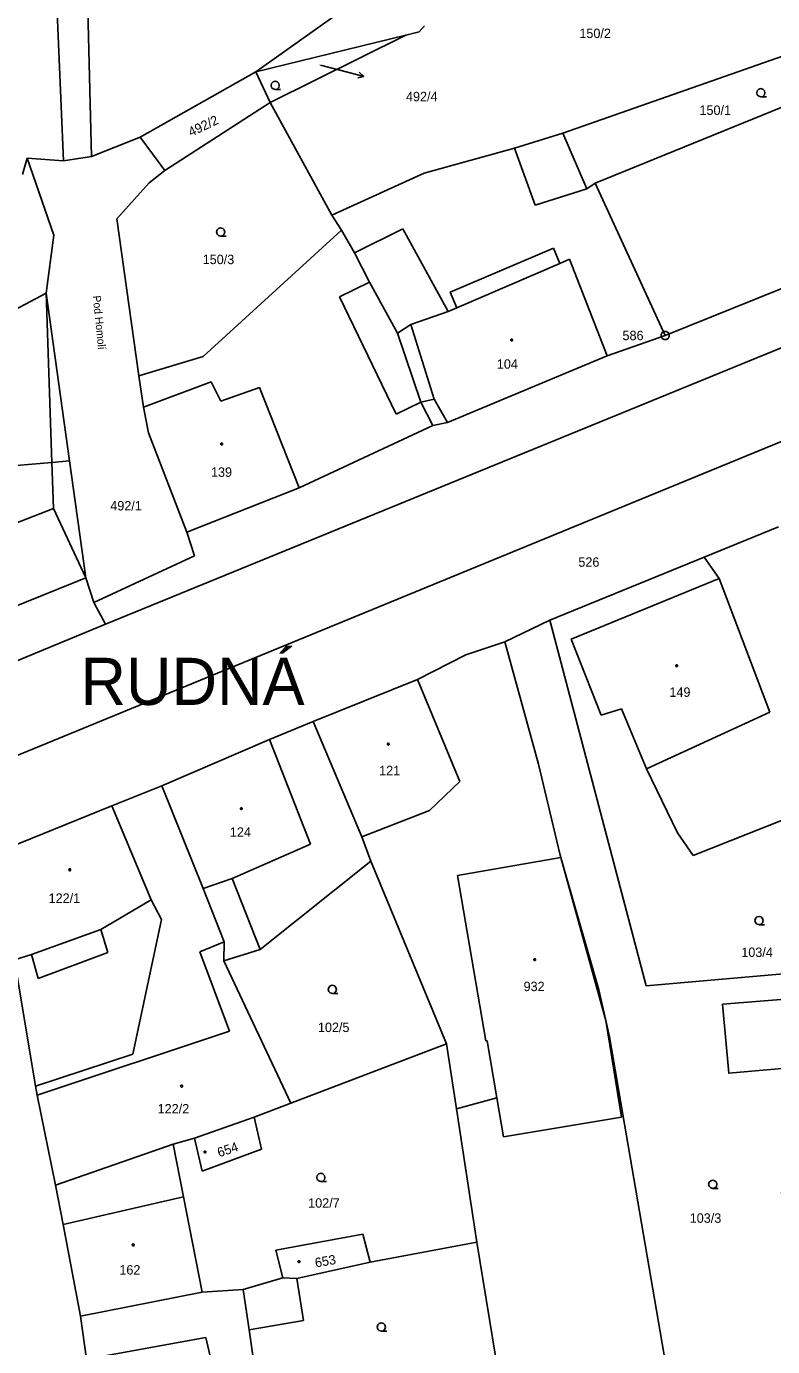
# Model space of a CAD drawing. Extents: x -757994 to -755874, y -1047691 to -1046119.
# Drawn here: x -756871.1 to -756803.8, y -1047017.6 to -1046898.5 of the extents above; entities that cross this region are included whole.
import ezdxf

# ---------------------------------------------------------------- set-up
doc = ezdxf.new("R2010")
doc.units = 0
doc.layers.add('katastrální mapa', color=7, linetype='Continuous')

msp = doc.modelspace()

# ---------------------------------------------------------------- linework, layer by layer
at = {"layer": 'katastrální mapa'}
for p, q in [((-756867.72, -1046910.64), (-756868.88, -1046882.42)), ((-756865.88, -1046882.66), (-756865.18, -1046910.26)), ((-756850.37, -1046902.63), (-756835.85, -1046892.29)), ((-756792.96, -1046897.73), (-756822.69, -1046908.14)), ((-756850.37, -1046902.63), (-756836.84, -1046899.3)), ((-756836.84, -1046899.3), (-756849.09, -1046905.39)), ((-756791.58, -1046901.17), (-756819.77, -1046912.66)), ((-756844.55, -1046902.03), (-756842.09, -1046902.66)), ((-756850.37, -1046902.63), (-756860.8, -1046908.5)), ((-756850.37, -1046902.63), (-756849.09, -1046905.39)), ((-756840.64, -1046903.03), (-756842.09, -1046902.66)), ((-756849.09, -1046905.39), (-756858.56, -1046911.51)), ((-756849.09, -1046905.39), (-756843.53, -1046915.55)), ((-756860.8, -1046908.5), (-756865.18, -1046910.26)), ((-756860.8, -1046908.5), (-756858.56, -1046911.51)), ((-756822.69, -1046908.14), (-756827.05, -1046909.49)), ((-756822.69, -1046908.14), (-756820.53, -1046913.18)), ((-756827.05, -1046909.49), (-756835.18, -1046911.77)), ((-756825.17, -1046914.65), (-756827.05, -1046909.49)), ((-756870.97, -1046910.39), (-756871.4, -1046911.88)), ((-756867.72, -1046910.64), (-756870.97, -1046910.39)), ((-756870.97, -1046910.39), (-756868.59, -1046917.36)), ((-756865.18, -1046910.26), (-756867.72, -1046910.64)), ((-756858.56, -1046911.51), (-756859.97, -1046912.62)), ((-756835.18, -1046911.77), (-756843.53, -1046915.55)), ((-756859.97, -1046912.62), (-756862.9, -1046915.86)), ((-756820.53, -1046913.18), (-756825.17, -1046914.65)), ((-756820.53, -1046913.18), (-756819.77, -1046912.66)), ((-756819.77, -1046912.66), (-756813.46, -1046926.39)), ((-756843.53, -1046915.55), (-756842.63, -1046916.89)), ((-756786.2, -1046915.37), (-756813.46, -1046926.39)), ((-756862.9, -1046915.86), (-756860.91, -1046930.02)), ((-756841.47, -1046918.95), (-756837.11, -1046916.78)), ((-756837.11, -1046916.78), (-756833.04, -1046924.22)), ((-756868.59, -1046917.36), (-756869.27, -1046922.57)), ((-756842.63, -1046916.89), (-756855.13, -1046928.28)), ((-756842.63, -1046916.89), (-756841.47, -1046918.95)), ((-756841.47, -1046918.95), (-756840.13, -1046921.58)), ((-756832.85, -1046922.48), (-756823.54, -1046918.52)), ((-756823.54, -1046918.52), (-756822.97, -1046919.89)), ((-756822.97, -1046919.89), (-756832.26, -1046923.89)), ((-756822.08, -1046919.51), (-756822.97, -1046919.89)), ((-756822.08, -1046919.51), (-756818.68, -1046928.22)), ((-756863.92, -1046952.44), (-756786.26, -1046920.64)), ((-756842.81, -1046922.92), (-756840.13, -1046921.58)), ((-756840.13, -1046921.58), (-756837.59, -1046926.17)), ((-756869.27, -1046922.57), (-756873.59, -1046924.87)), ((-756869.27, -1046922.57), (-756867.16, -1046937.7)), ((-756868.76, -1046937.84), (-756869.27, -1046922.57)), ((-756832.26, -1046923.89), (-756832.85, -1046922.48)), ((-756837.71, -1046933.49), (-756842.81, -1046922.92)), ((-756832.26, -1046923.89), (-756833.04, -1046924.22)), ((-756875.88, -1046965.91), (-756776.68, -1046925.14)), ((-756833.04, -1046924.22), (-756836.38, -1046925.4)), ((-756836.38, -1046925.4), (-756837.59, -1046926.17)), ((-756837.59, -1046926.17), (-756835.5, -1046932.4)), ((-756836.38, -1046925.4), (-756834.28, -1046932.13)), ((-756813.46, -1046926.39), (-756818.68, -1046928.22)), ((-756813.48, -1046926.39), (-756813.43, -1046926.39)), ((-756855.13, -1046928.28), (-756860.91, -1046930.02)), ((-756818.68, -1046928.22), (-756833.09, -1046934.25)), ((-756860.91, -1046930.02), (-756860.51, -1046932.87)), ((-756860.51, -1046932.87), (-756854.41, -1046930.57)), ((-756854.41, -1046930.57), (-756853.51, -1046932.33)), ((-756853.51, -1046932.33), (-756850.04, -1046931.09)), ((-756850.04, -1046931.09), (-756846.46, -1046940.14)), ((-756835.5, -1046932.4), (-756834.28, -1046932.13)), ((-756834.28, -1046932.13), (-756833.09, -1046934.25)), ((-756860.51, -1046932.87), (-756860.05, -1046935.17)), ((-756835.5, -1046932.4), (-756837.71, -1046933.49)), ((-756835.5, -1046932.4), (-756834.4, -1046934.5)), ((-756834.4, -1046934.5), (-756846.46, -1046940.14)), ((-756833.09, -1046934.25), (-756834.4, -1046934.5)), ((-756860.05, -1046935.17), (-756856.6, -1046944.14)), ((-756881.96, -1046939.01), (-756868.76, -1046937.84)), ((-756868.76, -1046937.84), (-756867.16, -1046937.7)), ((-756868.62, -1046941.99), (-756868.76, -1046937.84)), ((-756867.16, -1046937.7), (-756865.69, -1046948.24)), ((-756846.46, -1046940.14), (-756856.6, -1046944.14)), ((-756872.84, -1046943.64), (-756868.62, -1046941.99)), ((-756868.62, -1046941.99), (-756865.69, -1046948.24)), ((-756856.6, -1046944.14), (-756855.89, -1046946.26)), ((-756809.96, -1046946.39), (-756803.26, -1046943.64)), ((-756855.89, -1046946.26), (-756864.97, -1046950.48)), ((-756823.85, -1046952.07), (-756809.96, -1046946.39)), ((-756809.96, -1046946.39), (-756808.61, -1046948.31)), ((-756865.69, -1046948.24), (-756877.08, -1046952.85)), ((-756865.69, -1046948.24), (-756864.97, -1046950.48)), ((-756808.61, -1046948.31), (-756821.93, -1046953.78)), ((-756804.03, -1046960.37), (-756808.61, -1046948.31)), ((-756863.92, -1046952.44), (-756864.97, -1046950.48)), ((-756944.17, -1046985.53), (-756863.92, -1046952.44)), ((-756827.92, -1046954.03), (-756823.85, -1046952.07)), ((-756823.85, -1046952.07), (-756815.18, -1046985.04)), ((-756831.43, -1046955.2), (-756827.92, -1046954.03)), ((-756827.92, -1046954.03), (-756824.89, -1046965.05)), ((-756821.93, -1046953.78), (-756819.24, -1046960.63)), ((-756835.8, -1046957.43), (-756831.43, -1046955.2)), ((-756845.2, -1046961.2), (-756835.8, -1046957.43)), ((-756835.8, -1046957.43), (-756831.99, -1046966.63)), ((-756819.24, -1046960.63), (-756817.39, -1046960.06)), ((-756817.39, -1046960.06), (-756815.16, -1046965.48)), ((-756815.16, -1046965.48), (-756804.03, -1046960.37)), ((-756849.13, -1046962.83), (-756845.2, -1046961.2)), ((-756845.2, -1046961.2), (-756840.8, -1046971.62)), ((-756858.84, -1046967.01), (-756849.13, -1046962.83)), ((-756849.13, -1046962.83), (-756845.44, -1046972.28)), ((-756824.89, -1046965.05), (-756822.94, -1046973.25)), ((-756815.16, -1046965.48), (-756812.35, -1046971.23)), ((-756831.99, -1046966.63), (-756834.72, -1046969.24)), ((-756863.35, -1046968.81), (-756858.84, -1046967.01)), ((-756858.84, -1046967.01), (-756855.11, -1046976.27)), ((-756874.01, -1046973.14), (-756863.35, -1046968.81)), ((-756859.81, -1046977.29), (-756863.35, -1046968.81)), ((-756834.72, -1046969.24), (-756840.8, -1046971.62)), ((-756810.93, -1046973.28), (-756800.74, -1046969.23)), ((-756812.35, -1046971.23), (-756810.93, -1046973.28)), ((-756845.44, -1046972.28), (-756852.5, -1046975.37)), ((-756840.8, -1046971.62), (-756839.99, -1046973.81)), ((-756839.99, -1046973.81), (-756849.97, -1046981.76)), ((-756839.99, -1046973.81), (-756833.18, -1046990.27)), ((-756832.2, -1046975.08), (-756822.88, -1046973.47)), ((-756822.94, -1046973.25), (-756822.88, -1046973.47)), ((-756822.88, -1046973.47), (-756822.36, -1046975.28)), ((-756822.88, -1046973.47), (-756818.82, -1046988.18)), ((-756829.62, -1046990.01), (-756832.2, -1046975.08)), ((-756852.5, -1046975.37), (-756855.11, -1046976.27)), ((-756855.11, -1046976.27), (-756853.22, -1046981.06)), ((-756852.5, -1046975.37), (-756849.97, -1046981.76)), ((-756822.36, -1046975.28), (-756819.45, -1046985.39)), ((-756859.81, -1046977.29), (-756864.33, -1046979.96)), ((-756858.88, -1046979.05), (-756859.81, -1046977.29)), ((-756861.47, -1046991.19), (-756858.88, -1046979.05)), ((-756864.33, -1046979.96), (-756870.58, -1046982.22)), ((-756863.72, -1046982.04), (-756864.33, -1046979.96)), ((-756855.43, -1046981.98), (-756853.22, -1046981.06)), ((-756853.22, -1046981.06), (-756853.26, -1046982.79)), ((-756870.58, -1046982.22), (-756872.13, -1046982.71)), ((-756870.58, -1046982.22), (-756869.98, -1046984.37)), ((-756869.98, -1046984.37), (-756863.72, -1046982.04)), ((-756852.74, -1046989.14), (-756855.43, -1046981.98)), ((-756849.97, -1046981.76), (-756853.26, -1046982.79)), ((-756872.13, -1046982.71), (-756870.23, -1046994.1)), ((-756853.26, -1046982.79), (-756847.22, -1046995.62)), ((-756787.79, -1046982.63), (-756815.18, -1046985.04)), ((-756819.45, -1046985.39), (-756818.82, -1046988.18)), ((-756818.82, -1046988.18), (-756817.39, -1046996.88)), ((-756818.82, -1046988.18), (-756818.49, -1046989.64)), ((-756870.09, -1046994.9), (-756852.74, -1046989.14)), ((-756847.22, -1046995.62), (-756833.18, -1046990.27)), ((-756833.18, -1046990.27), (-756832.28, -1046996.12)), ((-756829.52, -1046989.99), (-756829.62, -1046990.01)), ((-756828.65, -1046995.13), (-756829.52, -1046989.99)), ((-756818.49, -1046989.64), (-756809.98, -1047039.19)), ((-756870.23, -1046994.1), (-756861.47, -1046991.19)), ((-756870.23, -1046994.1), (-756870.09, -1046994.9)), ((-756870.09, -1046994.9), (-756868.42, -1047003.03)), ((-756828.65, -1046995.13), (-756832.28, -1046996.12)), ((-756828.05, -1046998.67), (-756828.65, -1046995.13)), ((-756850.53, -1046996.89), (-756847.22, -1046995.62)), ((-756832.28, -1046996.12), (-756830.44, -1047008.17)), ((-756855.91, -1046998.77), (-756850.53, -1046996.89)), ((-756849.86, -1046999.77), (-756850.53, -1046996.89)), ((-756817.39, -1046996.88), (-756828.05, -1046998.67)), ((-756857.83, -1046999.33), (-756855.91, -1046998.77)), ((-756855.91, -1046998.77), (-756855.2, -1047001.75)), ((-756868.42, -1047003.03), (-756857.83, -1046999.33)), ((-756856.9, -1047004.06), (-756857.83, -1046999.33)), ((-756855.2, -1047001.75), (-756849.86, -1046999.77)), ((-756868.42, -1047003.03), (-756867.75, -1047006.56)), ((-756856.9, -1047004.06), (-756867.75, -1047006.56)), ((-756855.2, -1047012.67), (-756856.9, -1047004.06)), ((-756867.75, -1047006.56), (-756866.17, -1047014.84)), ((-756848.58, -1047008.88), (-756840.71, -1047007.45)), ((-756840.71, -1047007.45), (-756840.07, -1047009.95)), ((-756840.07, -1047009.95), (-756830.44, -1047008.17)), ((-756830.44, -1047008.17), (-756828.13, -1047022.26)), ((-756847.94, -1047011.38), (-756848.58, -1047008.88)), ((-756846.68, -1047011.45), (-756840.07, -1047009.95)), ((-756851.52, -1047012.43), (-756847.94, -1047011.38)), ((-756847.94, -1047011.38), (-756846.68, -1047011.45)), ((-756846.07, -1047015.23), (-756846.68, -1047011.45)), ((-756866.17, -1047014.84), (-756855.2, -1047012.67)), ((-756855.2, -1047012.67), (-756851.52, -1047012.43)), ((-756851.52, -1047012.43), (-756850.98, -1047016.07)), ((-756866.17, -1047014.84), (-756865.62, -1047018.71)), ((-756850.98, -1047016.07), (-756846.07, -1047015.23)), ((-756854.88, -1047016.76), (-756865.62, -1047018.71)), ((-756853.3, -1047023.62), (-756854.88, -1047016.76)), ((-756849.95, -1047022.99), (-756850.98, -1047016.07))]:
    msp.add_line(p, q, dxfattribs=at)
for points in [[(-756836.84, -1046899.3), (-756835.65, -1046899.01), (-756835.16, -1046898.47)], [(-756848.62, -1046904.21), (-756848.81, -1046904.16), (-756848.95, -1046904.02), (-756848.99, -1046903.84), (-756848.95, -1046903.66), (-756848.81, -1046903.52), (-756848.62, -1046903.47), (-756848.44, -1046903.52), (-756848.3, -1046903.66), (-756848.26, -1046903.85), (-756848.3, -1046904.03), (-756848.44, -1046904.17), (-756848.63, -1046904.22), (-756848.13, -1046904.22)], [(-756841.06, -1046902.66), (-756840.64, -1046903.03), (-756841.18, -1046903.15)], [(-756804.83, -1046904.87), (-756805.02, -1046904.82), (-756805.16, -1046904.69), (-756805.21, -1046904.5), (-756805.16, -1046904.32), (-756805.02, -1046904.18), (-756804.84, -1046904.13), (-756804.65, -1046904.18), (-756804.51, -1046904.32), (-756804.47, -1046904.51), (-756804.51, -1046904.7), (-756804.65, -1046904.83), (-756804.84, -1046904.88), (-756804.34, -1046904.88)], [(-756853.53, -1046917.43), (-756853.72, -1046917.38), (-756853.85, -1046917.25), (-756853.91, -1046917.06), (-756853.85, -1046916.88), (-756853.72, -1046916.74), (-756853.54, -1046916.69), (-756853.35, -1046916.74), (-756853.22, -1046916.88), (-756853.17, -1046917.07), (-756853.22, -1046917.26), (-756853.35, -1046917.39), (-756853.54, -1046917.44), (-756853.04, -1046917.44)], [(-756805, -1046979.52), (-756805.19, -1046979.47), (-756805.33, -1046979.34), (-756805.38, -1046979.15), (-756805.33, -1046978.97), (-756805.19, -1046978.83), (-756805.01, -1046978.78), (-756804.82, -1046978.83), (-756804.69, -1046978.97), (-756804.64, -1046979.16), (-756804.69, -1046979.35), (-756804.82, -1046979.48), (-756805.01, -1046979.53), (-756804.51, -1046979.53)], [(-756843.47, -1046985.73), (-756843.66, -1046985.68), (-756843.79, -1046985.54), (-756843.85, -1046985.36), (-756843.79, -1046985.18), (-756843.66, -1046985.04), (-756843.48, -1046984.99), (-756843.29, -1046985.04), (-756843.16, -1046985.18), (-756843.1, -1046985.37), (-756843.16, -1046985.55), (-756843.29, -1046985.69), (-756843.48, -1046985.74), (-756842.98, -1046985.74)], [(-756844.5, -1047002.69), (-756844.69, -1047002.64), (-756844.83, -1047002.5), (-756844.88, -1047002.32), (-756844.83, -1047002.14), (-756844.69, -1047002), (-756844.51, -1047001.95), (-756844.32, -1047002), (-756844.19, -1047002.14), (-756844.14, -1047002.33), (-756844.19, -1047002.51), (-756844.32, -1047002.65), (-756844.51, -1047002.7), (-756844.01, -1047002.7)], [(-756809.17, -1047003.31), (-756809.36, -1047003.26), (-756809.5, -1047003.12), (-756809.55, -1047002.94), (-756809.5, -1047002.76), (-756809.36, -1047002.62), (-756809.18, -1047002.57), (-756808.99, -1047002.62), (-756808.85, -1047002.76), (-756808.81, -1047002.95), (-756808.85, -1047003.14), (-756808.99, -1047003.27), (-756809.18, -1047003.32), (-756808.68, -1047003.32)], [(-756839.05, -1047016.18), (-756839.24, -1047016.13), (-756839.38, -1047016), (-756839.43, -1047015.81), (-756839.38, -1047015.62), (-756839.24, -1047015.49), (-756839.06, -1047015.44), (-756838.87, -1047015.49), (-756838.74, -1047015.62), (-756838.69, -1047015.82), (-756838.74, -1047016.01), (-756838.87, -1047016.14), (-756839.06, -1047016.19), (-756838.56, -1047016.19)]]:
    msp.add_lwpolyline(points, dxfattribs=at)
for points in [[(-756813.36, -1046926.03), (-756813.2, -1046926.12), (-756813.1, -1046926.3), (-756813.1, -1046926.49), (-756813.2, -1046926.66), (-756813.36, -1046926.76), (-756813.56, -1046926.76), (-756813.73, -1046926.66), (-756813.83, -1046926.49), (-756813.83, -1046926.3), (-756813.73, -1046926.12), (-756813.56, -1046926.03)], [(-756827.31, -1046926.73), (-756827.26, -1046926.74), (-756827.24, -1046926.78), (-756827.23, -1046926.81), (-756827.24, -1046926.86), (-756827.28, -1046926.89), (-756827.31, -1046926.9), (-756827.35, -1046926.88), (-756827.39, -1046926.85), (-756827.4, -1046926.81), (-756827.39, -1046926.77), (-756827.35, -1046926.73)], [(-756853.45, -1046936.1), (-756853.4, -1046936.11), (-756853.38, -1046936.15), (-756853.36, -1046936.18), (-756853.38, -1046936.23), (-756853.42, -1046936.26), (-756853.45, -1046936.27), (-756853.49, -1046936.25), (-756853.52, -1046936.22), (-756853.54, -1046936.18), (-756853.52, -1046936.14), (-756853.48, -1046936.1)], [(-756812.42, -1046956.09), (-756812.37, -1046956.1), (-756812.35, -1046956.14), (-756812.34, -1046956.17), (-756812.35, -1046956.22), (-756812.39, -1046956.25), (-756812.42, -1046956.26), (-756812.47, -1046956.24), (-756812.5, -1046956.21), (-756812.51, -1046956.17), (-756812.5, -1046956.12), (-756812.46, -1046956.09)], [(-756838.43, -1046963.17), (-756838.38, -1046963.18), (-756838.35, -1046963.22), (-756838.35, -1046963.25), (-756838.35, -1046963.29), (-756838.4, -1046963.33), (-756838.43, -1046963.34), (-756838.48, -1046963.32), (-756838.51, -1046963.29), (-756838.52, -1046963.25), (-756838.51, -1046963.21), (-756838.47, -1046963.17)], [(-756851.67, -1046968.98), (-756851.62, -1046968.99), (-756851.6, -1046969.03), (-756851.59, -1046969.06), (-756851.6, -1046969.11), (-756851.64, -1046969.14), (-756851.67, -1046969.15), (-756851.72, -1046969.13), (-756851.75, -1046969.1), (-756851.76, -1046969.06), (-756851.75, -1046969.02), (-756851.71, -1046968.98)], [(-756867.14, -1046974.49), (-756867.09, -1046974.5), (-756867.07, -1046974.55), (-756867.05, -1046974.58), (-756867.07, -1046974.62), (-756867.1, -1046974.66), (-756867.14, -1046974.67), (-756867.19, -1046974.65), (-756867.22, -1046974.62), (-756867.23, -1046974.58), (-756867.22, -1046974.53), (-756867.18, -1046974.5)], [(-756825.22, -1046982.61), (-756825.17, -1046982.62), (-756825.15, -1046982.66), (-756825.14, -1046982.69), (-756825.15, -1046982.73), (-756825.19, -1046982.77), (-756825.22, -1046982.77), (-756825.26, -1046982.76), (-756825.29, -1046982.73), (-756825.3, -1046982.69), (-756825.29, -1046982.65), (-756825.25, -1046982.61)], [(-756808.3, -1046986.7), (-756801.14, -1046986.11), (-756795.73, -1046987.12), (-756789.49, -1046989.74), (-756795.57, -1047004.2), (-756795.3, -1047004.39), (-756795.57, -1047005.04), (-756795.86, -1047004.91), (-756796.52, -1047006.44), (-756802.98, -1047003.7), (-756798.46, -1046993.02), (-756800.18, -1046992.27), (-756807.73, -1046992.92)], [(-756857.06, -1046994), (-756857.01, -1046994.01), (-756856.99, -1046994.06), (-756856.98, -1046994.09), (-756856.99, -1046994.14), (-756857.03, -1046994.17), (-756857.06, -1046994.18), (-756857.1, -1046994.16), (-756857.14, -1046994.13), (-756857.15, -1046994.09), (-756857.14, -1046994.04), (-756857.1, -1046994.01)], [(-756854.96, -1046999.94), (-756854.91, -1046999.95), (-756854.89, -1046999.99), (-756854.88, -1047000.02), (-756854.89, -1047000.07), (-756854.93, -1047000.1), (-756854.96, -1047000.11), (-756855, -1047000.09), (-756855.03, -1047000.06), (-756855.04, -1047000.02), (-756855.03, -1046999.98), (-756854.99, -1046999.94)], [(-756861.43, -1047008.32), (-756861.38, -1047008.33), (-756861.35, -1047008.37), (-756861.35, -1047008.4), (-756861.35, -1047008.45), (-756861.4, -1047008.48), (-756861.43, -1047008.49), (-756861.48, -1047008.47), (-756861.51, -1047008.44), (-756861.52, -1047008.4), (-756861.51, -1047008.36), (-756861.47, -1047008.32)], [(-756846.48, -1047009.84), (-756846.43, -1047009.85), (-756846.41, -1047009.89), (-756846.4, -1047009.92), (-756846.41, -1047009.97), (-756846.45, -1047010), (-756846.48, -1047010.01), (-756846.52, -1047009.99), (-756846.55, -1047009.96), (-756846.57, -1047009.92), (-756846.55, -1047009.88), (-756846.51, -1047009.84)]]:
    msp.add_lwpolyline(points, close=True, dxfattribs=at)

# ---------------------------------------------------------------- texts
for s, height, p in [('150/2', 0.85, (-756821.2, -1046899.57)), ('492/4', 0.05, (-756844.65, -1046902.03)), ('492/4', 0.85, (-756836.83, -1046905.27)), ('150/1', 0.85, (-756810.37, -1046906.5)), ('150/3', 0.85, (-756855.16, -1046919.96)), ('586', 0.85, (-756817.31, -1046926.82)), ('104', 0.85, (-756828.64, -1046929.39)), ('139', 0.85, (-756854.41, -1046939.14)), ('492/1', 0.85, (-756863.49, -1046942.17)), ('526', 0.85, (-756821.29, -1046947.25)), ('RUDNÁ', 4.25, (-756866.18, -1046959.71)), ('149', 0.85, (-756813.08, -1046958.98)), ('121', 0.85, (-756839.25, -1046966.05)), ('124', 0.85, (-756852.71, -1046971.6)), ('122/1', 0.85, (-756869.05, -1046977.56)), ('103/4', 0.85, (-756806.6, -1046982.44)), ('932', 0.85, (-756826.23, -1046985.52)), ('102/5', 0.85, (-756844.77, -1046989.21)), ('122/2', 0.85, (-756859.22, -1046996.55)), ('102/7', 0.85, (-756845.65, -1047005.05)), ('103/3', 0.85, (-756811.25, -1047006.41)), ('162', 0.85, (-756862.67, -1047011.08))]:
    msp.add_text(s, height=height, dxfattribs=at).set_placement(p)
for s, height, rotation, p in [('492/2', 0.85, 25.382, (-756856.21, -1046908.48)), ('Pod Homolí', 0.7, 275.7073, (-756865.07, -1046922.83)), ('654', 0.85, 18.7357, (-756853.67, -1047000.51)), ('653', 0.85, 10.1414, (-756844.96, -1047010.45))]:
    msp.add_text(s, height=height, rotation=rotation, dxfattribs=at).set_placement(p)

doc.saveas('drawing.dxf')
